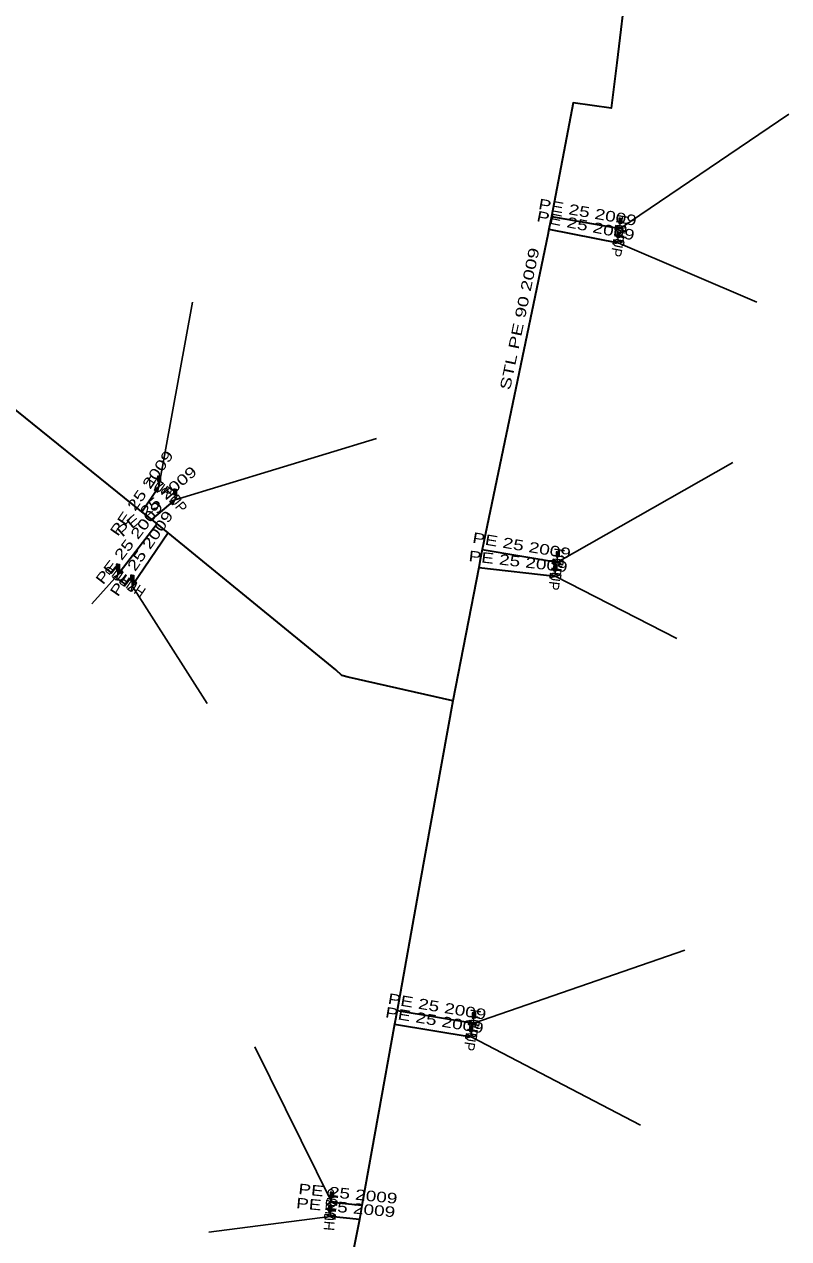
# Model space of a CAD drawing. Extents: x -737484 to -734496, y -1033882 to -1030666.
# Drawn here: x -735733.6 to -735661, y -1032922.2 to -1032806.9 of the extents above; entities that cross this region are included whole.
import ezdxf
from ezdxf.enums import TextEntityAlignment as Align

# ---------------------------------------------------------------- set-up
doc = ezdxf.new("R2010")
doc.units = 0
doc.header["$LTSCALE"] = 0.4
for name, color, linetype, lineweight in [('1', 7, 'Continuous', 13), ('22', 7, 'Continuous', 25), ('5', 7, 'Continuous', 35), ('7', 7, 'Continuous', 35)]:
    doc.layers.add(name, color=color, linetype=linetype, lineweight=lineweight)
doc.layers.add('2', color=7, linetype='Continuous')

msp = doc.modelspace()

# ---------------------------------------------------------------- linework, layer by layer
at = {"layer": '1'}
for p, q in [((-735677.021, -1032826.3), (-735677.021, -1032825.8)), ((-735676.946, -1032825.725), (-735676.946, -1032825.375)), ((-735677.211, -1032827.65), (-735677.211, -1032827.15)), ((-735677.136, -1032827.075), (-735677.136, -1032826.725)), ((-735720.85, -1032850.795), (-735720.85, -1032850.295)), ((-735720.775, -1032850.22), (-735720.775, -1032849.87)), ((-735719.32, -1032852.043), (-735719.32, -1032851.543)), ((-735719.245, -1032851.468), (-735719.245, -1032851.118)), ((-735682.898, -1032857.406), (-735682.898, -1032857.056)), ((-735724.677, -1032858.6), (-735724.677, -1032858.25)), ((-735683.131, -1032858.739), (-735683.131, -1032858.389)), ((-735682.973, -1032857.981), (-735682.973, -1032857.481)), ((-735724.752, -1032859.175), (-735724.752, -1032858.675)), ((-735723.394, -1032860.226), (-735723.394, -1032859.726)), ((-735723.319, -1032859.651), (-735723.319, -1032859.301)), ((-735683.206, -1032859.314), (-735683.206, -1032858.814)), ((-735690.864, -1032901.19), (-735690.864, -1032900.84)), ((-735691.126, -1032902.482), (-735691.126, -1032902.132)), ((-735690.939, -1032901.765), (-735690.939, -1032901.265)), ((-735691.201, -1032903.057), (-735691.201, -1032902.557)), ((-735704.422, -1032918.799), (-735704.422, -1032918.299)), ((-735704.347, -1032918.224), (-735704.347, -1032917.874)), ((-735704.594, -1032920.126), (-735704.594, -1032919.626)), ((-735704.519, -1032919.551), (-735704.519, -1032919.201))]:
    msp.add_line(p, q, dxfattribs=at)
for points in [[(-735676.493, -1032826.189), (-735676.563, -1032826.583), (-735677.478, -1032826.016), (-735677.548, -1032826.41)], [(-735677.021, -1032825.3), (-735677.171, -1032825.3), (-735677.171, -1032825.8), (-735677.021, -1032825.8)], [(-735677.021, -1032825.3), (-735676.871, -1032825.3), (-735676.871, -1032825.8), (-735677.021, -1032825.8)], [(-735676.984, -1032825.338), (-735676.909, -1032825.338), (-735676.909, -1032825.763), (-735676.984, -1032825.763)], [(-735676.682, -1032827.549), (-735676.758, -1032827.941), (-735677.663, -1032827.358), (-735677.739, -1032827.75)], [(-735677.211, -1032826.65), (-735677.361, -1032826.65), (-735677.361, -1032827.15), (-735677.211, -1032827.15)], [(-735677.211, -1032826.65), (-735677.061, -1032826.65), (-735677.061, -1032827.15), (-735677.211, -1032827.15)], [(-735677.174, -1032826.688), (-735677.099, -1032826.688), (-735677.099, -1032827.113), (-735677.174, -1032827.113)], [(-735720.736, -1032850.268), (-735720.404, -1032850.492), (-735721.295, -1032851.097), (-735720.963, -1032851.321)], [(-735720.85, -1032849.795), (-735721, -1032849.795), (-735721, -1032850.295), (-735720.85, -1032850.295)], [(-735720.85, -1032849.795), (-735720.7, -1032849.795), (-735720.7, -1032850.295), (-735720.85, -1032850.295)], [(-735720.813, -1032849.833), (-735720.738, -1032849.833), (-735720.738, -1032850.258), (-735720.813, -1032850.258)], [(-735719.065, -1032851.568), (-735718.808, -1032851.874), (-735719.831, -1032852.211), (-735719.574, -1032852.517)], [(-735719.32, -1032851.043), (-735719.47, -1032851.043), (-735719.47, -1032851.543), (-735719.32, -1032851.543)], [(-735719.32, -1032851.043), (-735719.17, -1032851.043), (-735719.17, -1032851.543), (-735719.32, -1032851.543)], [(-735719.283, -1032851.081), (-735719.208, -1032851.081), (-735719.208, -1032851.506), (-735719.283, -1032851.506)], [(-735682.973, -1032856.981), (-735683.123, -1032856.981), (-735683.123, -1032857.481), (-735682.973, -1032857.481)], [(-735682.973, -1032856.981), (-735682.823, -1032856.981), (-735682.823, -1032857.481), (-735682.973, -1032857.481)], [(-735682.936, -1032857.019), (-735682.861, -1032857.019), (-735682.861, -1032857.444), (-735682.936, -1032857.444)], [(-735724.752, -1032858.175), (-735724.902, -1032858.175), (-735724.902, -1032858.675), (-735724.752, -1032858.675)], [(-735724.752, -1032858.175), (-735724.602, -1032858.175), (-735724.602, -1032858.675), (-735724.752, -1032858.675)], [(-735724.715, -1032858.213), (-735724.64, -1032858.213), (-735724.64, -1032858.638), (-735724.715, -1032858.638)], [(-735682.447, -1032857.861), (-735682.51, -1032858.256), (-735683.435, -1032857.705), (-735683.498, -1032858.1)], [(-735683.206, -1032858.314), (-735683.356, -1032858.314), (-735683.356, -1032858.814), (-735683.206, -1032858.814)], [(-735683.206, -1032858.314), (-735683.056, -1032858.314), (-735683.056, -1032858.814), (-735683.206, -1032858.814)], [(-735683.169, -1032858.352), (-735683.094, -1032858.352), (-735683.094, -1032858.777), (-735683.169, -1032858.777)], [(-735724.902, -1032859.692), (-735725.217, -1032859.445), (-735724.286, -1032858.904), (-735724.601, -1032858.657)], [(-735723.507, -1032860.752), (-735723.839, -1032860.528), (-735722.948, -1032859.923), (-735723.28, -1032859.699)], [(-735723.394, -1032859.226), (-735723.544, -1032859.226), (-735723.544, -1032859.726), (-735723.394, -1032859.726)], [(-735723.394, -1032859.226), (-735723.244, -1032859.226), (-735723.244, -1032859.726), (-735723.394, -1032859.726)], [(-735723.357, -1032859.264), (-735723.282, -1032859.264), (-735723.282, -1032859.689), (-735723.357, -1032859.689)], [(-735682.685, -1032859.176), (-735682.734, -1032859.573), (-735683.677, -1032859.054), (-735683.726, -1032859.451)], [(-735690.939, -1032900.765), (-735691.089, -1032900.765), (-735691.089, -1032901.265), (-735690.939, -1032901.265)], [(-735690.939, -1032900.765), (-735690.789, -1032900.765), (-735690.789, -1032901.265), (-735690.939, -1032901.265)], [(-735690.902, -1032900.803), (-735690.827, -1032900.803), (-735690.827, -1032901.228), (-735690.902, -1032901.228)], [(-735690.413, -1032901.645), (-735690.476, -1032902.04), (-735691.401, -1032901.489), (-735691.464, -1032901.884)], [(-735691.201, -1032902.057), (-735691.351, -1032902.057), (-735691.351, -1032902.557), (-735691.201, -1032902.557)], [(-735691.201, -1032902.057), (-735691.051, -1032902.057), (-735691.051, -1032902.557), (-735691.201, -1032902.557)], [(-735691.164, -1032902.095), (-735691.089, -1032902.095), (-735691.089, -1032902.52), (-735691.164, -1032902.52)], [(-735690.675, -1032902.937), (-735690.738, -1032903.332), (-735691.663, -1032902.781), (-735691.726, -1032903.176)], [(-735704.422, -1032917.799), (-735704.572, -1032917.799), (-735704.572, -1032918.299), (-735704.422, -1032918.299)], [(-735704.422, -1032917.799), (-735704.272, -1032917.799), (-735704.272, -1032918.299), (-735704.422, -1032918.299)], [(-735704.385, -1032917.837), (-735704.31, -1032917.837), (-735704.31, -1032918.262), (-735704.385, -1032918.262)], [(-735704.94, -1032918.945), (-735704.898, -1032918.547), (-735703.945, -1032919.05), (-735703.903, -1032918.652)], [(-735704.594, -1032919.126), (-735704.744, -1032919.126), (-735704.744, -1032919.626), (-735704.594, -1032919.626)], [(-735704.594, -1032919.126), (-735704.444, -1032919.126), (-735704.444, -1032919.626), (-735704.594, -1032919.626)], [(-735704.557, -1032919.164), (-735704.482, -1032919.164), (-735704.482, -1032919.589), (-735704.557, -1032919.589)], [(-735705.109, -1032920.281), (-735705.074, -1032919.883), (-735704.113, -1032920.368), (-735704.078, -1032919.97)]]:
    msp.add_lwpolyline(points, close=True, dxfattribs=at)
at = {"layer": '22'}
for p, q in [((-735677.021, -1032826.3), (-735661.021, -1032815.436)), ((-735677.211, -1032827.65), (-735664.062, -1032833.299)), ((-735720.85, -1032850.795), (-735717.651, -1032833.299)), ((-735719.32, -1032852.043), (-735700.168, -1032846.221)), ((-735682.973, -1032857.981), (-735666.342, -1032848.502)), ((-735724.752, -1032859.175), (-735727.229, -1032861.93)), ((-735683.206, -1032859.314), (-735671.663, -1032865.225)), ((-735723.394, -1032860.226), (-735716.261, -1032871.408)), ((-735690.939, -1032901.765), (-735670.906, -1032894.811)), ((-735691.201, -1032903.057), (-735675.102, -1032911.436)), ((-735704.422, -1032918.799), (-735711.741, -1032904.011)), ((-735704.594, -1032920.126), (-735716.099, -1032921.605))]:
    msp.add_line(p, q, dxfattribs=at)
at = {"layer": '5'}
for points in [[(-735692.941, -1032871.15), (-735702.878, -1032868.891), (-735703.485, -1032868.737), (-735704.051, -1032868.189), (-735719.966, -1032855.196), (-735721.012, -1032854.329), (-735721.512, -1032853.91), (-735722.489, -1032853.18), (-735735.159, -1032842.932), (-735754.926, -1032826.921), (-735755.948, -1032826.111), (-735771.512, -1032813.351), (-735772.277, -1032812.64), (-735788.306, -1032799.909), (-735789.501, -1032799.015), (-735790.411, -1032798.173)], [(-735676.43, -1032802.87), (-735677.352, -1032810.558), (-735677.892, -1032814.853), (-735681.49, -1032814.362), (-735683.57, -1032825.16), (-735683.797, -1032826.338), (-735683.905, -1032826.898), (-735690.135, -1032856.783), (-735690.296, -1032857.558), (-735690.475, -1032858.479), (-735692.941, -1032871.15)], [(-735692.941, -1032871.15), (-735696.018, -1032888.289), (-735698.227, -1032900.552), (-735698.462, -1032901.852), (-735701.566, -1032919.085), (-735701.804, -1032920.387), (-735703.319, -1032928.021), (-735705.218, -1032934.981), (-735705.601, -1032936.384), (-735707.49, -1032943.304), (-735711.34, -1032957.273), (-735714.785, -1032969.828), (-735714.962, -1032970.474), (-735715.163, -1032971.128), (-735719.459, -1032985.101), (-735721.847, -1032994)]]:
    msp.add_lwpolyline(points, dxfattribs=at)
at = {"layer": '7'}
for p, q in [((-735683.57, -1032825.16), (-735677.021, -1032826.3)), ((-735683.797, -1032826.338), (-735677.211, -1032827.65)), ((-735722.489, -1032853.18), (-735720.85, -1032850.795)), ((-735721.512, -1032853.91), (-735719.32, -1032852.043)), ((-735721.012, -1032854.329), (-735724.752, -1032859.175)), ((-735719.966, -1032855.196), (-735723.394, -1032860.226)), ((-735690.135, -1032856.783), (-735682.973, -1032857.981)), ((-735690.475, -1032858.479), (-735683.206, -1032859.314)), ((-735698.227, -1032900.552), (-735690.939, -1032901.765)), ((-735698.462, -1032901.852), (-735691.201, -1032903.057)), ((-735701.566, -1032919.085), (-735704.422, -1032918.799)), ((-735701.804, -1032920.387), (-735704.594, -1032920.126))]:
    msp.add_line(p, q, dxfattribs=at)

# ---------------------------------------------------------------- texts
at = {"layer": '2', "width": 0.95}
for rotation, p in [(260, (-735677.5134, -1032826.2127)), (259, (-735677.7011, -1032827.5541)), (326, (-735721.1291, -1032851.2089)), (310, (-735719.7024, -1032852.3641)), (261, (-735683.4665, -1032857.9023)), (142, (-735724.4437, -1032858.78)), (263, (-735683.7017, -1032859.2526)), (146, (-735723.1139, -1032859.8111)), (261, (-735691.4325, -1032901.6863)), (261, (-735691.6945, -1032902.9783)), (84, (-735703.9243, -1032918.8508)), (85, (-735704.0953, -1032920.1691))]:
    msp.add_text('HUP', height=1, rotation=rotation, dxfattribs=at).set_placement(p, align=Align.CENTER)
at = {"layer": '5', "width": 1.4}
msp.add_text('STL PE 90 2009', height=1, rotation=78.224, dxfattribs=at).set_placement((-735686.0977, -1032834.9675), align=Align.CENTER)
at = {"layer": '7', "width": 1.35}
for rotation, p in [(350.125, (-735680.2092, -1032825.237)), (348.734, (-735680.4057, -1032826.5035)), (55.503, (-735722.0809, -1032851.7037)), (40.422, (-735720.7392, -1032852.5949)), (52.34, (-735723.277, -1032856.446)), (55.725, (-735722.0922, -1032857.4291)), (350.504, (-735686.471, -1032856.8887)), (353.447, (-735686.7831, -1032858.3997)), (350.55, (-735694.5001, -1032900.6649)), (350.577, (-735694.7489, -1032901.9607)), (354.281, (-735702.9438, -1032918.4442)), (354.656, (-735703.1521, -1032919.758))]:
    msp.add_text('PE 25 2009', height=1, rotation=rotation, dxfattribs=at).set_placement(p, align=Align.CENTER)

doc.saveas('drawing.dxf')
